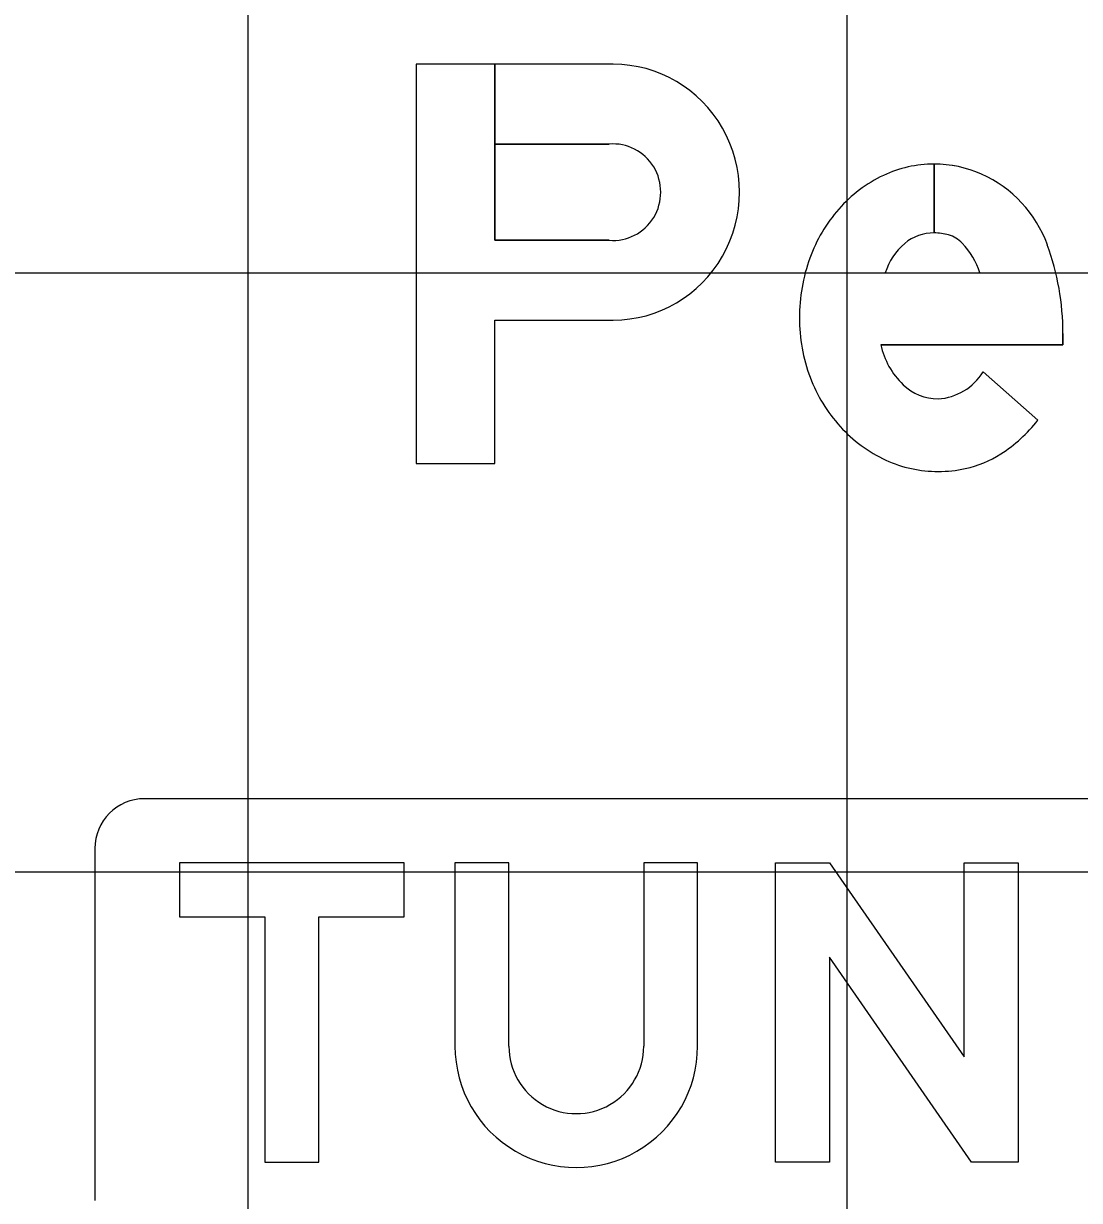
# Model space of a CAD drawing. Extents: x 1797809 to 2198143, y 249608 to 1237864.
# Drawn here: x 2195945.956 to 2195949.482, y 1237289.009 to 1237292.939 of the extents above; entities that cross this region are included whole.
import ezdxf

# ---------------------------------------------------------------- set-up
doc = ezdxf.new("R2010")
doc.units = 0
for name, color, linetype in [('GSBWFILL', 7, 'Continuous'), ('GSCOLORFILL', 7, 'Continuous'), ('GSOUTLINE', 7, 'Continuous'), ('GSSHT', 7, 'Continuous')]:
    doc.layers.add(name, color=color, linetype=linetype)

msp = doc.modelspace()

# ---------------------------------------------------------------- linework, layer by layer
at = {"layer": 'GSBWFILL'}
for p, q in [((2195948.9962, 1237292.4695), (2195948.9962, 1237292.2395)), ((2195948.9962, 1237292.2395), (2195948.9962, 1237292.4695)), ((2195948.8335, 1237292.1059), (2195949.1494, 1237292.1059)), ((2195949.16, 1237291.7756), (2195949.3426, 1237291.614)), ((2195948.0269, 1237290.1362), (2195948.0269, 1237289.5237))]:
    msp.add_line(p, q, dxfattribs=at)
for points in [[(2195947.2668, 1237292.8029), (2195947.2668, 1237291.4695), (2195947.5297, 1237291.4695), (2195947.5297, 1237291.9485), (2195947.9254, 1237291.9485)], [(2195947.9116, 1237292.2151), (2195947.5297, 1237292.2151), (2195947.5297, 1237292.8029), (2195947.2668, 1237292.8029)], [(2195947.9254, 1237292.8029), (2195947.5298, 1237292.8029), (2195947.5298, 1237292.5362), (2195947.9116, 1237292.5362)], [(2195949.4268, 1237291.9039), (2195949.4268, 1237291.8659), (2195948.8183, 1237291.8659)], [(2195947.5769, 1237289.5237), (2195947.5769, 1237290.1362), (2195947.3969, 1237290.1362), (2195947.3969, 1237289.5237)], [(2195948.2069, 1237289.5237), (2195948.2069, 1237290.1362), (2195948.0269, 1237290.1362)]]:
    msp.add_lwpolyline(points, dxfattribs=at)
for points in [[(2195946.4769, 1237289.9562), (2195946.7619, 1237289.9562), (2195946.7619, 1237289.1362), (2195946.9419, 1237289.1362), (2195946.9419, 1237289.9562), (2195947.2269, 1237289.9562), (2195947.2269, 1237290.1362), (2195946.4769, 1237290.1362)], [(2195949.2769, 1237290.1362), (2195949.2769, 1237289.1362), (2195949.1219, 1237289.1362), (2195948.6469, 1237289.8212), (2195948.6469, 1237289.1362), (2195948.4669, 1237289.1362), (2195948.4669, 1237290.1362), (2195948.6475, 1237290.1362), (2195949.0969, 1237289.4881), (2195949.0969, 1237290.1362)]]:
    msp.add_lwpolyline(points, close=True, dxfattribs=at)
for centre, major_axis, ratio, start_param, end_param in [((2195947.9256, 1237292.3757), (0, 0.4272), 0.98587, 3.140988, 6.28379), ((2195947.9251, 1237292.3757), (0, 0.1611), 0.98587, 3.056611, 6.368167), ((2195948.9962, 1237292.0746), (0, 0.3949), 0.999998, 0, 0.44196), ((2195948.9962, 1237292.0746), (0, 0.3949), 0.999998, 5.868518, 6.283016), ((2195949.0233, 1237292.0173), (0, 0.4583), 0.999998, 0.44196, 0.851746), ((2195948.9862, 1237292.0589), (0, 0.4133), 0.999998, 5.061282, 5.861635), ((2195949.0656, 1237291.9803), (0, 0.5146), 0.999998, 0.851746, 1.222943), ((2195948.9962, 1237292.085), (0, 0.1546), 0.999998, 0, 0.684319), ((2195948.9962, 1237292.0603), (0, 0.1792), 0.999998, 6.008019, 6.282813), ((2195949.0177, 1237292.1366), (0, 0.1), 0.999998, 5.468651, 6.008019), ((2195949.0339, 1237292.0449), (0, 0.2095), 0.999998, 0.703138, 1.275447), ((2195948.8985, 1237292.0241), (0, 0.2639), 0.999998, 5.027692, 5.468651), ((2195948.5601, 1237291.9039), (0, 0.8667), 0.999998, 4.712389, 5.061282), ((2195949.1319, 1237291.9562), (0, 0.5851), 0.999998, 1.222943, 1.570796), ((2195949.1144, 1237291.9562), (0, 0.5676), 0.999998, 1.570796, 1.928626), ((2195949.0745, 1237291.9225), (0, 0.2623), 0.999998, 1.788032, 2.378697), ((2195948.9972, 1237291.8762), (0, 0.1914), 0.999998, 3.209537, 4.158837), ((2195949.0636, 1237291.9372), (0, 0.5133), 0.999998, 1.928626, 2.305123), ((2195949.0125, 1237291.8588), (0, 0.1735), 0.999998, 2.383204, 3.128268), ((2195949.0311, 1237291.9079), (0, 0.4695), 0.999998, 2.305123, 2.711411), ((2195948.9517, 1237291.9202), (0, 0.4966), 0.999998, 3.710413, 4.047817), ((2195949.0216, 1237291.8108), (0, 0.3667), 0.999998, 3.35931, 3.710413), ((2195949.0102, 1237291.8624), (0, 0.4195), 0.999998, 2.711411, 3.141593), ((2195949.0102, 1237291.8624), (0, 0.4195), 0.999998, 3.141593, 3.35931), ((2195947.8019, 1237289.5237), (0, 0.405), 0.999997, 1.570796, 4.712389), ((2195947.8019, 1237289.5237), (0, 0.225), 0.999997, 1.570796, 4.712389)]:
    msp.add_ellipse(centre, major_axis=major_axis, ratio=ratio, start_param=start_param, end_param=end_param, dxfattribs=at)
at = {"layer": 'GSCOLORFILL'}
for p, q in [((2195948.9962, 1237292.4695), (2195948.9962, 1237292.2395)), ((2195948.9962, 1237292.2395), (2195948.9962, 1237292.4695)), ((2195948.8335, 1237292.1059), (2195949.1494, 1237292.1059)), ((2195949.16, 1237291.7756), (2195949.3426, 1237291.614)), ((2195958.536, 1237290.3503), (2195946.361, 1237290.3503)), ((2195946.1944, 1237290.1837), (2195946.1944, 1237289.0087)), ((2195948.0269, 1237290.1362), (2195948.0269, 1237289.5237))]:
    msp.add_line(p, q, dxfattribs=at)
for points in [[(2195947.2668, 1237292.8029), (2195947.2668, 1237291.4695), (2195947.5297, 1237291.4695), (2195947.5297, 1237291.9485), (2195947.9254, 1237291.9485)], [(2195947.9116, 1237292.2151), (2195947.5297, 1237292.2151), (2195947.5297, 1237292.8029), (2195947.2668, 1237292.8029)], [(2195947.9254, 1237292.8029), (2195947.5298, 1237292.8029), (2195947.5298, 1237292.5362), (2195947.9116, 1237292.5362)], [(2195949.4268, 1237291.9039), (2195949.4268, 1237291.8659), (2195948.8183, 1237291.8659)], [(2195947.5769, 1237289.5237), (2195947.5769, 1237290.1362), (2195947.3969, 1237290.1362), (2195947.3969, 1237289.5237)], [(2195948.2069, 1237289.5237), (2195948.2069, 1237290.1362), (2195948.0269, 1237290.1362)]]:
    msp.add_lwpolyline(points, dxfattribs=at)
for points in [[(2195946.4769, 1237289.9562), (2195946.7619, 1237289.9562), (2195946.7619, 1237289.1362), (2195946.9419, 1237289.1362), (2195946.9419, 1237289.9562), (2195947.2269, 1237289.9562), (2195947.2269, 1237290.1362), (2195946.4769, 1237290.1362)], [(2195949.2769, 1237290.1362), (2195949.2769, 1237289.1362), (2195949.1219, 1237289.1362), (2195948.6469, 1237289.8212), (2195948.6469, 1237289.1362), (2195948.4669, 1237289.1362), (2195948.4669, 1237290.1362), (2195948.6475, 1237290.1362), (2195949.0969, 1237289.4881), (2195949.0969, 1237290.1362)]]:
    msp.add_lwpolyline(points, close=True, dxfattribs=at)
msp.add_arc((2195946.361, 1237290.1837), 0.1667, 90, 180, dxfattribs=at)
for centre, major_axis, ratio, start_param, end_param in [((2195947.9256, 1237292.3757), (0, 0.4272), 0.98587, 3.140988, 6.28379), ((2195947.9251, 1237292.3757), (0, 0.1611), 0.98587, 3.056611, 6.368167), ((2195948.9962, 1237292.0746), (0, 0.3949), 0.999998, 0, 0.44196), ((2195948.9962, 1237292.0746), (0, 0.3949), 0.999998, 5.868518, 6.283016), ((2195949.0233, 1237292.0173), (0, 0.4583), 0.999998, 0.44196, 0.851746), ((2195948.9862, 1237292.0589), (0, 0.4133), 0.999998, 5.061282, 5.861635), ((2195949.0656, 1237291.9803), (0, 0.5146), 0.999998, 0.851746, 1.222943), ((2195948.9962, 1237292.085), (0, 0.1546), 0.999998, 0, 0.684319), ((2195948.9962, 1237292.0603), (0, 0.1792), 0.999998, 6.008019, 6.282813), ((2195949.0177, 1237292.1366), (0, 0.1), 0.999998, 5.468651, 6.008019), ((2195949.0339, 1237292.0449), (0, 0.2095), 0.999998, 0.703138, 1.275447), ((2195948.8985, 1237292.0241), (0, 0.2639), 0.999998, 5.027692, 5.468651), ((2195948.5601, 1237291.9039), (0, 0.8667), 0.999998, 4.712389, 5.061282), ((2195949.1319, 1237291.9562), (0, 0.5851), 0.999998, 1.222943, 1.570796), ((2195949.1144, 1237291.9562), (0, 0.5676), 0.999998, 1.570796, 1.928626), ((2195949.0745, 1237291.9225), (0, 0.2623), 0.999998, 1.788032, 2.378697), ((2195948.9972, 1237291.8762), (0, 0.1914), 0.999998, 3.209537, 4.158837), ((2195949.0636, 1237291.9372), (0, 0.5133), 0.999998, 1.928626, 2.305123), ((2195949.0125, 1237291.8588), (0, 0.1735), 0.999998, 2.383204, 3.128268), ((2195949.0311, 1237291.9079), (0, 0.4695), 0.999998, 2.305123, 2.711411), ((2195948.9517, 1237291.9202), (0, 0.4966), 0.999998, 3.710413, 4.047817), ((2195949.0216, 1237291.8108), (0, 0.3667), 0.999998, 3.35931, 3.710413), ((2195949.0102, 1237291.8624), (0, 0.4195), 0.999998, 2.711411, 3.141593), ((2195949.0102, 1237291.8624), (0, 0.4195), 0.999998, 3.141593, 3.35931), ((2195947.8019, 1237289.5237), (0, 0.405), 0.999997, 1.570796, 4.712389), ((2195947.8019, 1237289.5237), (0, 0.225), 0.999997, 1.570796, 4.712389)]:
    msp.add_ellipse(centre, major_axis=major_axis, ratio=ratio, start_param=start_param, end_param=end_param, dxfattribs=at)
at = {"layer": 'GSOUTLINE'}
for p, q in [((2195947.5297, 1237292.2151), (2195947.9116, 1237292.2151)), ((2195948.8335, 1237292.1059), (2195949.1494, 1237292.1059)), ((2195947.5297, 1237291.9485), (2195947.9254, 1237291.9485)), ((2195949.3426, 1237291.614), (2195949.16, 1237291.7756)), ((2195948.0269, 1237290.1362), (2195948.0269, 1237289.5237))]:
    msp.add_line(p, q, dxfattribs=at)
for points in [[(2195947.9254, 1237292.8029), (2195947.2668, 1237292.8029), (2195947.2668, 1237291.4695), (2195947.5297, 1237291.4695), (2195947.5297, 1237291.9485)], [(2195947.9116, 1237292.5362), (2195947.5297, 1237292.5362), (2195947.5297, 1237292.2151)], [(2195948.8183, 1237291.8659), (2195949.4268, 1237291.8659), (2195949.4268, 1237291.9039)], [(2195947.5769, 1237289.5237), (2195947.5769, 1237290.1362), (2195947.3969, 1237290.1362), (2195947.3969, 1237289.5237)], [(2195948.2069, 1237289.5237), (2195948.2069, 1237290.1362), (2195948.0269, 1237290.1362)]]:
    msp.add_lwpolyline(points, dxfattribs=at)
for points in [[(2195946.4769, 1237289.9562), (2195946.7619, 1237289.9562), (2195946.7619, 1237289.1362), (2195946.9419, 1237289.1362), (2195946.9419, 1237289.9562), (2195947.2269, 1237289.9562), (2195947.2269, 1237290.1362), (2195946.4769, 1237290.1362)], [(2195949.2769, 1237290.1362), (2195949.2769, 1237289.1362), (2195949.1219, 1237289.1362), (2195948.6469, 1237289.8212), (2195948.6469, 1237289.1362), (2195948.4669, 1237289.1362), (2195948.4669, 1237290.1362), (2195948.6475, 1237290.1362), (2195949.0969, 1237289.4881), (2195949.0969, 1237290.1362)]]:
    msp.add_lwpolyline(points, close=True, dxfattribs=at)
for centre, major_axis, ratio, start_param, end_param in [((2195947.9256, 1237292.3757), (0, 0.4272), 0.98587, 3.140988, 6.28379), ((2195947.9251, 1237292.3757), (0, 0.1611), 0.98587, 3.056611, 6.368167), ((2195948.9962, 1237292.0746), (0, 0.3949), 0.999998, 0, 0.44196), ((2195948.9962, 1237292.0746), (0, 0.3949), 0.999998, 5.868518, 6.283185), ((2195949.0233, 1237292.0173), (0, 0.4583), 0.999998, 0.44196, 0.851746), ((2195948.9862, 1237292.0589), (0, 0.4133), 0.999998, 5.061282, 5.861635), ((2195949.0656, 1237291.9803), (0, 0.5146), 0.999998, 0.851746, 1.222943), ((2195948.9962, 1237292.085), (0, 0.1546), 0.999998, 0, 0.684319), ((2195948.9962, 1237292.0603), (0, 0.1792), 0.999998, 6.008019, 6.283185), ((2195949.0177, 1237292.1366), (0, 0.1), 0.999998, 5.468651, 6.008019), ((2195949.0339, 1237292.0449), (0, 0.2095), 0.999998, 0.703138, 1.275447), ((2195948.8985, 1237292.0241), (0, 0.2639), 0.999998, 5.027692, 5.468651), ((2195948.5601, 1237291.9039), (0, 0.8667), 0.999998, 4.712389, 5.061282), ((2195949.1319, 1237291.9562), (0, 0.5851), 0.999998, 1.222943, 1.570796), ((2195949.1144, 1237291.9562), (0, 0.5676), 0.999998, 1.570796, 1.928626), ((2195949.0745, 1237291.9225), (0, 0.2623), 0.999998, 1.788032, 2.378697), ((2195948.9972, 1237291.8762), (0, 0.1914), 0.999998, 3.209537, 4.158837), ((2195949.0636, 1237291.9372), (0, 0.5133), 0.999998, 1.928626, 2.305123), ((2195949.0125, 1237291.8588), (0, 0.1735), 0.999998, 2.383204, 3.128268), ((2195949.0311, 1237291.9079), (0, 0.4695), 0.999998, 2.305123, 2.711411), ((2195948.9517, 1237291.9202), (0, 0.4966), 0.999998, 3.710413, 4.047817), ((2195949.0216, 1237291.8108), (0, 0.3667), 0.999998, 3.35931, 3.710413), ((2195949.0102, 1237291.8624), (0, 0.4195), 0.999998, 2.711411, 3.141593), ((2195949.0102, 1237291.8624), (0, 0.4195), 0.999998, 3.141593, 3.35931), ((2195947.8019, 1237289.5237), (0, 0.405), 0.999997, 1.570796, 4.712389), ((2195947.8019, 1237289.5237), (0, 0.225), 0.999997, 1.570796, 4.712389)]:
    msp.add_ellipse(centre, major_axis=major_axis, ratio=ratio, start_param=start_param, end_param=end_param, dxfattribs=at)
at = {"layer": 'GSSHT'}
for p, q in [((2195946.7065, 1237258.1062), (2195946.7065, 1237318.1062)), ((2195948.7065, 1237258.1062), (2195948.7065, 1237318.1062)), ((2195924.7065, 1237292.1062), (2196054.7065, 1237292.1062)), ((2195924.7065, 1237290.1062), (2196054.7065, 1237290.1062))]:
    msp.add_line(p, q, dxfattribs=at)

doc.saveas('drawing.dxf')
